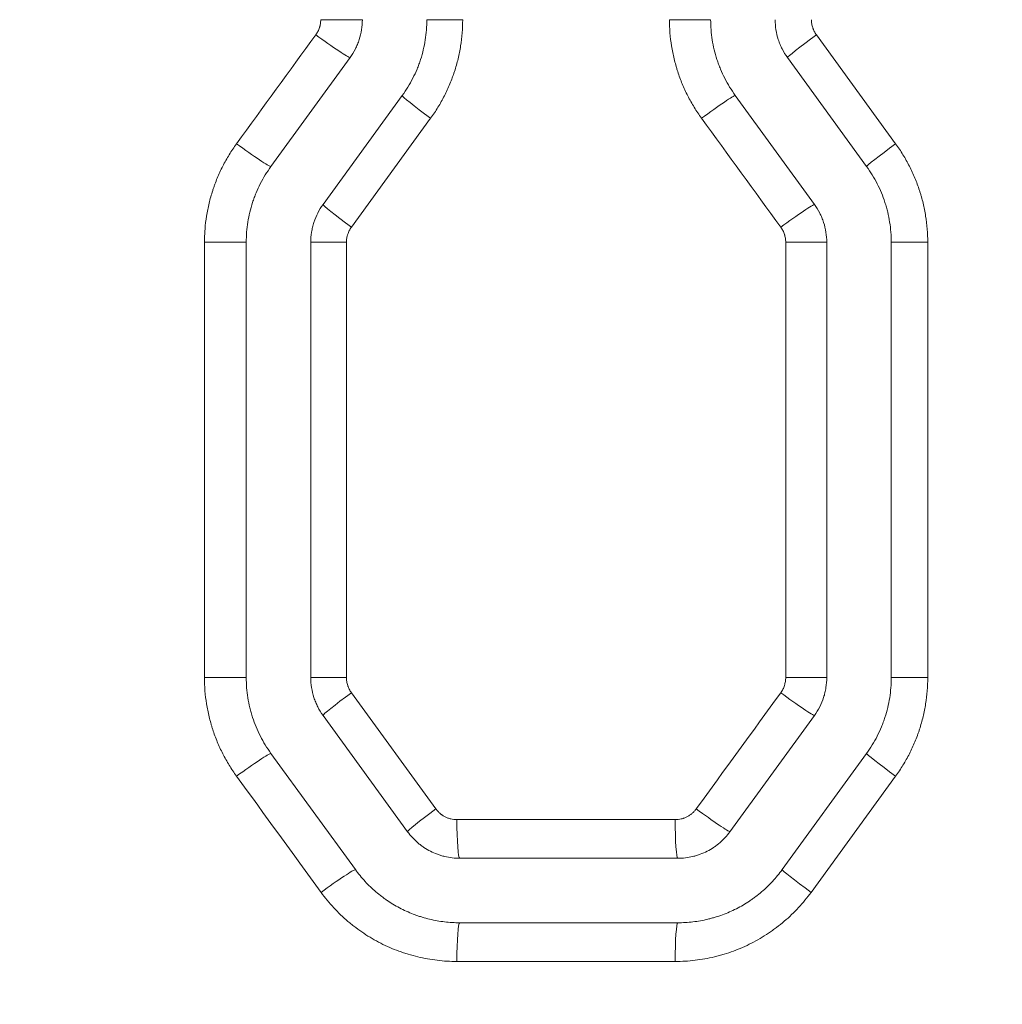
# Model space of a CAD drawing. Header units: millimetres. Extents: x 0 to 594, y 0 to 420.
# Tile 250 of 420: x 264.51 to 268.32, y 330.31 to 334.13. Entities that reach past the tile are written whole.
import ezdxf

# ---------------------------------------------------------------- set-up
doc = ezdxf.new("R2010")
doc.units = ezdxf.units.MM
doc.layers.add('1', color=7, linetype='Continuous', true_color=0xffffff)
doc.styles.add('Arial Unicode MS', font='txt')
doc.dimstyles.get("Standard").update_dxf_attribs({"dimtxt": 0.18, "dimasz": 0.18, "dimexe": 0.18, "dimexo": 0.0625, "dimgap": 0.09, "dimtad": 0, "dimtih": 1, "dimtoh": 1, "dimdec": 4, "dimzin": 0, "dimdsep": 46, "dimtxsty": 'Standard', "dimcen": 0.09, "dimadec": 0, "dimazin": 0, "dimtfac": 1, "dimtdec": 4, "dimtofl": 0, "dimtmove": 0, "dimatfit": 3, "dimfxl": 0, "dimtolj": 1, "dimtzin": 0, "dimarcsym": 0})

# ---------------------------------------------------------------- blocks, each defined once
blk = doc.blocks.new('_U0')
at = {"layer": '1', "color": 18, "lineweight": 13}
for p, q in [((147.6569, 304.1723), (147.6569, 390.192)), ((305.8469, 301.3923), (305.8469, 390.192)), ((147.6569, 388.192), (198.8518, 388.192)), ((305.8469, 388.192), (254.6521, 388.192))]:
    blk.add_line(p, q, dxfattribs=at)
at = {"layer": '1', "color": 18}
for points in [[(147.6569, 388.192), (151.1569, 389.1299), (151.1569, 387.2542)], [(305.8469, 388.192), (302.3469, 387.2542), (302.3469, 389.1299)]]:
    blk.add_solid(points, dxfattribs=at)
at = {"layer": '1', "color": 18, "linetype": 'Continuous', "lineweight": 13, "char_height": 3.5, "attachment_point": 7, "line_spacing_factor": 1.047437, "style": 'Arial Unicode MS'}
for s, insert in [('\\fArial Unicode MS|b0|i0;\\W1.0000;3.16', (200.5373, 385.5562)), ('\\fArial Unicode MS|b0|i0;\\W1.0000;LIFT POINT SPAN', (213.2036, 385.5562))]:
    blk.add_mtext(s, dxfattribs=dict(at, insert=insert))
blk = doc.blocks.new('_U8')
at = {"layer": '1', "color": 18, "lineweight": 13}
for p, q in [((305.8469, 341.6323), (287.0636, 341.6323)), ((289.0636, 341.6323), (289.0636, 254.0957)), ((305.8469, 301.3923), (287.0636, 301.3923)), ((289.0636, 254.0957), (284.0636, 254.0957))]:
    blk.add_line(p, q, dxfattribs=at)
at = {"layer": '1', "color": 18}
for points in [[(289.0636, 341.6323), (290.0014, 338.1323), (288.1258, 338.1323)], [(289.0636, 301.3923), (288.1258, 304.8923), (290.0014, 304.8923)]]:
    blk.add_solid(points, dxfattribs=at)
at = {"layer": '1', "color": 18, "linetype": 'Continuous', "lineweight": 13, "char_height": 3.5, "attachment_point": 7, "line_spacing_factor": 1.047437, "style": 'Arial Unicode MS'}
for s, insert in [('\\fArial Unicode MS|b0|i0;\\W1.0000;0.8', (259.842, 251.4599)), ('\\fArial Unicode MS|b0|i0;\\W1.0000;CTRS', (269.7891, 251.4599)), ('\\fArial Unicode MS|b0|i0;\\W1.0000;AFT LIFT POINTS', (259.842, 244.3979))]:
    blk.add_mtext(s, dxfattribs=dict(at, insert=insert))

msp = doc.modelspace()

# ---------------------------------------------------------------- linework, layer by layer
at = {"layer": '1', "color": 155, "linetype": 'Continuous', "lineweight": 13}
for p, q in [((265.8415, 334.1314), (265.6801, 334.1314)), ((266.0915, 334.1314), (266.2304, 334.1314)), ((267.1915, 334.1314), (267.0318, 334.1314)), ((267.6014, 334.0726), (267.9086, 333.6504)), ((265.487, 333.5622), (265.7938, 333.9844)), ((267.796, 333.5622), (267.4893, 333.9844)), ((265.6893, 333.4153), (265.996, 333.8375)), ((267.5938, 333.4153), (267.287, 333.8375)), ((266.1061, 333.7493), (265.7989, 333.3271)), ((265.3915, 333.2683), (265.2295, 333.2683)), ((265.2295, 331.5808), (265.2295, 333.2683)), ((265.3915, 331.5808), (265.3915, 333.2683)), ((265.6415, 331.5808), (265.6415, 333.2683)), ((265.6415, 333.2683), (265.7798, 333.2683)), ((265.7798, 333.2683), (265.7798, 331.5808)), ((267.6415, 333.2683), (267.4824, 333.2683)), ((267.4824, 331.5808), (267.4824, 333.2683)), ((267.6415, 331.5808), (267.6415, 333.2683)), ((267.8915, 331.5808), (267.8915, 333.2683)), ((267.8915, 333.2683), (268.0329, 333.2683)), ((268.0329, 333.2683), (268.0329, 331.5808)), ((265.3915, 331.5808), (265.2295, 331.5808)), ((265.6415, 331.5808), (265.7798, 331.5808)), ((267.6415, 331.5808), (267.4824, 331.5808)), ((267.8915, 331.5808), (268.0329, 331.5808)), ((265.7989, 331.522), (266.1267, 331.0714)), ((266.0166, 330.9832), (265.6893, 331.4338)), ((267.2664, 330.9832), (267.5938, 331.4338)), ((265.8144, 330.8363), (265.487, 331.2869)), ((267.4686, 330.8363), (267.796, 331.2869)), ((267.9086, 331.1987), (267.5807, 330.7481)), ((266.2078, 331.0302), (267.0542, 331.0302)), ((266.2189, 330.8802), (267.0641, 330.8802)), ((267.0641, 330.6302), (266.2189, 330.6302)), ((267.0542, 330.4802), (266.2078, 330.4802))]:
    msp.add_line(p, q, dxfattribs=at)
for centre, major_axis, ratio, start_param, end_param in [((265.6729, 334.0728), (0.1214, -0.0882), 0.046679, 4.648224, 6.219468), ((267.6106, 334.0726), (-0.1214, -0.0882), 0.036217, 4.762196, 6.283185), ((266.1174, 333.7493), (-0.1214, 0.0882), 0.044279, 0, 1.509927), ((267.166, 333.7492), (0.1214, 0.0882), 0.038614, 0.052653, 1.623898), ((265.3662, 333.6506), (0.1214, -0.0882), 0.048337, 4.64595, 6.217194), ((267.9174, 333.6504), (-0.1214, -0.0882), 0.034563, 4.759924, 6.283185), ((265.8106, 333.3271), (-0.1214, 0.0882), 0.045937, 0, 1.507654), ((267.4727, 333.327), (0.1214, 0.0882), 0.036959, 0.050381, 1.621626), ((265.8106, 331.522), (-0.1214, -0.0882), 0.045937, 4.775532, 6.283185), ((267.4727, 331.5221), (0.1214, -0.0882), 0.036959, 4.661559, 6.232804), ((265.3662, 331.1985), (0.1214, 0.0882), 0.048337, 0.065991, 1.637235), ((267.9174, 331.1987), (-0.1214, 0.0882), 0.034563, 0, 1.523261), ((266.138, 331.0714), (-0.1214, -0.0882), 0.044167, 4.773105, 6.283185), ((267.1454, 331.0715), (0.1214, -0.0882), 0.038725, 4.659135, 6.230379), ((266.2189, 331.0302), (0, -0.15), 0.074264, 4.712389, 6.283185), ((267.0641, 331.0302), (0, -0.15), 0.066536, 4.712389, 6.283185), ((265.6935, 330.748), (0.1214, 0.0882), 0.046567, 0.063565, 1.634809), ((267.59, 330.7481), (-0.1214, 0.0882), 0.036328, 0, 1.520836), ((266.2189, 330.4802), (0, 0.15), 0.074264, 0, 1.570796), ((267.0641, 330.4802), (0, 0.15), 0.066536, 0, 1.570796)]:
    msp.add_ellipse(centre, major_axis=major_axis, ratio=ratio, start_param=start_param, end_param=end_param, dxfattribs=at)
for points, knots in [([(265.661, 334.0728), (265.6626, 334.0749), (265.664, 334.0771), (265.6668, 334.0816), (265.668, 334.0838), (265.6716, 334.0908), (265.6736, 334.0956), (265.6756, 334.1018), (265.676, 334.103), (265.6767, 334.1055), (265.677, 334.1068), (265.678, 334.1106), (265.6785, 334.1132), (265.6797, 334.1209), (265.6801, 334.1261), (265.6801, 334.1314)], [0, 0, 0, 0, 0.125, 0.125, 0.25, 0.25, 0.5, 0.5, 0.5625, 0.5625, 0.625, 0.625, 0.75, 0.75, 1, 1, 1, 1]), ([(265.7938, 333.9844), (265.8015, 333.9951), (265.8084, 334.0063), (265.8172, 334.0237), (265.82, 334.0297), (265.8237, 334.0388), (265.8249, 334.0418), (265.8272, 334.048), (265.8283, 334.0511), (265.8334, 334.0668), (265.8364, 334.0794), (265.8405, 334.1052), (265.8415, 334.1182), (265.8415, 334.1314)], [0, 0, 0, 0, 0.25, 0.25, 0.375, 0.375, 0.4375, 0.4375, 0.5, 0.5, 0.75, 0.75, 1, 1, 1, 1]), ([(265.996, 333.8375), (266.0038, 333.8482), (266.0111, 333.8591), (266.0247, 333.8814), (266.0375, 333.9042), (266.0484, 333.9279), (266.056, 333.9461), (266.0584, 333.9522), (266.0618, 333.9615), (266.0629, 333.9646), (266.065, 333.9708), (266.0661, 333.9739), (266.0712, 333.9896), (266.0747, 334.0022), (266.0808, 334.0276), (266.0859, 334.0531), (266.0889, 334.079), (266.091, 334.1051), (266.0915, 334.1182), (266.0915, 334.1314)], [0, 0, 0, 0, 0.125, 0.125, 0.25, 0.375, 0.375, 0.4375, 0.4375, 0.46875, 0.46875, 0.5, 0.5, 0.625, 0.625, 0.75, 0.875, 0.875, 1, 1, 1, 1]), ([(266.2304, 334.1314), (266.2304, 334.1142), (266.2297, 334.0972), (266.227, 334.0633), (266.2231, 334.0296), (266.2164, 333.9964), (266.2085, 333.9634), (266.2039, 333.9471), (266.1973, 333.9267), (266.1959, 333.9227), (266.1931, 333.9146), (266.1917, 333.9105), (266.1872, 333.8985), (266.1841, 333.8905), (266.1743, 333.8669), (266.1601, 333.836), (266.1435, 333.8064), (266.1257, 333.7774), (266.1162, 333.7632), (266.1061, 333.7493)], [0, 0, 0, 0, 0.125, 0.125, 0.25, 0.375, 0.375, 0.5, 0.5, 0.53125, 0.53125, 0.5625, 0.5625, 0.625, 0.625, 0.75, 0.875, 0.875, 1, 1, 1, 1]), ([(267.1562, 333.7492), (267.1461, 333.7631), (267.1366, 333.7773), (267.1188, 333.8062), (267.1022, 333.8358), (267.088, 333.8666), (267.075, 333.8979), (267.0691, 333.9139), (267.0625, 333.9342), (267.0612, 333.9383), (267.0587, 333.9465), (267.0551, 333.9589), (267.0518, 333.9712), (267.0459, 333.9961), (267.0392, 334.0295), (267.0352, 334.0632), (267.0325, 334.0972), (267.0318, 334.1142), (267.0318, 334.1314)], [0, 0, 0, 0, 0.125, 0.125, 0.25, 0.375, 0.375, 0.5, 0.5, 0.53125, 0.53125, 0.5625, 0.625, 0.625, 0.75, 0.875, 0.875, 1, 1, 1, 1]), ([(267.287, 333.8375), (267.2792, 333.8482), (267.272, 333.8591), (267.2583, 333.8814), (267.2455, 333.9042), (267.2346, 333.9279), (267.2271, 333.9461), (267.2235, 333.9553), (267.2202, 333.9646), (267.218, 333.9708), (267.217, 333.9739), (267.2119, 333.9896), (267.2083, 334.0022), (267.2022, 334.0276), (267.1972, 334.0532), (267.1941, 334.0791), (267.192, 334.1051), (267.1915, 334.1182), (267.1915, 334.1314)], [0, 0, 0, 0, 0.125, 0.125, 0.25, 0.375, 0.375, 0.4375, 0.46875, 0.46875, 0.5, 0.5, 0.625, 0.625, 0.75, 0.875, 0.875, 1, 1, 1, 1]), ([(267.4893, 333.9844), (267.4815, 333.9951), (267.4747, 334.0063), (267.4658, 334.0238), (267.463, 334.0297), (267.4593, 334.0388), (267.4581, 334.0418), (267.4558, 334.048), (267.4547, 334.0511), (267.4497, 334.0668), (267.4466, 334.0795), (267.4426, 334.1052), (267.4415, 334.1182), (267.4415, 334.1314)], [0, 0, 0, 0, 0.25, 0.25, 0.375, 0.375, 0.4375, 0.4375, 0.5, 0.5, 0.75, 0.75, 1, 1, 1, 1]), ([(267.5823, 334.1314), (267.5823, 334.1261), (267.5827, 334.1209), (267.5843, 334.1106), (267.5855, 334.1055), (267.5876, 334.0993), (267.588, 334.098), (267.5889, 334.0956), (267.5903, 334.0919), (267.592, 334.0883), (267.5955, 334.0813), (267.5983, 334.0769), (267.6014, 334.0726)], [0, 0, 0, 0, 0.25, 0.25, 0.5, 0.5, 0.5625, 0.5625, 0.625, 0.75, 0.75, 1, 1, 1, 1]), ([(265.2295, 333.2683), (265.2295, 333.2726), (265.2296, 333.2769), (265.2298, 333.2855), (265.2301, 333.2983), (265.2309, 333.3111), (265.2329, 333.3365), (265.2369, 333.3702), (265.2435, 333.4034), (265.2514, 333.4364), (265.256, 333.4528), (265.2626, 333.4731), (265.264, 333.4771), (265.2668, 333.4852), (265.2683, 333.4893), (265.2727, 333.5014), (265.2758, 333.5093), (265.2856, 333.533), (265.2999, 333.5639), (265.3165, 333.5935), (265.3343, 333.6225), (265.3438, 333.6367), (265.3539, 333.6506)], [0, 0, 0, 0, 0.03125, 0.03125, 0.0625, 0.125, 0.125, 0.25, 0.375, 0.375, 0.5, 0.5, 0.53125, 0.53125, 0.5625, 0.5625, 0.625, 0.625, 0.75, 0.875, 0.875, 1, 1, 1, 1]), ([(267.9086, 333.6504), (267.9187, 333.6365), (267.9281, 333.6223), (267.9459, 333.5934), (267.9625, 333.5638), (267.9767, 333.5331), (267.9897, 333.5018), (267.9956, 333.4858), (268.0022, 333.4655), (268.0035, 333.4614), (268.006, 333.4532), (268.0072, 333.4491), (268.0107, 333.4367), (268.0129, 333.4285), (268.0189, 333.4036), (268.0255, 333.3703), (268.0295, 333.3365), (268.0322, 333.3026), (268.0329, 333.2855), (268.0329, 333.2683)], [0, 0, 0, 0, 0.125, 0.125, 0.25, 0.375, 0.375, 0.5, 0.5, 0.53125, 0.53125, 0.5625, 0.5625, 0.625, 0.625, 0.75, 0.875, 0.875, 1, 1, 1, 1]), ([(265.3915, 333.2683), (265.3915, 333.2815), (265.392, 333.2947), (265.3941, 333.3207), (265.3972, 333.3466), (265.4023, 333.3722), (265.4083, 333.3976), (265.4119, 333.4102), (265.417, 333.4259), (265.418, 333.429), (265.4202, 333.4353), (265.4235, 333.4446), (265.4271, 333.4537), (265.4346, 333.4719), (265.4456, 333.4956), (265.4583, 333.5183), (265.472, 333.5406), (265.4793, 333.5516), (265.487, 333.5622)], [0, 0, 0, 0, 0.125, 0.125, 0.25, 0.375, 0.375, 0.5, 0.5, 0.53125, 0.53125, 0.5625, 0.625, 0.625, 0.75, 0.875, 0.875, 1, 1, 1, 1]), ([(267.8915, 333.2683), (267.8915, 333.2815), (267.891, 333.2947), (267.8889, 333.3208), (267.8858, 333.3467), (267.8807, 333.3724), (267.8761, 333.3915), (267.8745, 333.3979), (267.8718, 333.4074), (267.8709, 333.4106), (267.869, 333.4169), (267.868, 333.42), (267.8629, 333.4356), (267.8583, 333.4479), (267.8483, 333.472), (267.8374, 333.4956), (267.8247, 333.5184), (267.8111, 333.5406), (267.8038, 333.5516), (267.796, 333.5622)], [0, 0, 0, 0, 0.125, 0.125, 0.25, 0.375, 0.375, 0.4375, 0.4375, 0.46875, 0.46875, 0.5, 0.5, 0.625, 0.625, 0.75, 0.875, 0.875, 1, 1, 1, 1]), ([(265.6415, 333.2683), (265.6415, 333.2815), (265.6426, 333.2946), (265.6456, 333.3139), (265.6469, 333.3203), (265.6492, 333.3299), (265.65, 333.3331), (265.6518, 333.3394), (265.6528, 333.3426), (265.6579, 333.3582), (265.6629, 333.3703), (265.6747, 333.3935), (265.6815, 333.4046), (265.6893, 333.4153)], [0, 0, 0, 0, 0.25, 0.25, 0.375, 0.375, 0.4375, 0.4375, 0.5, 0.5, 0.75, 0.75, 1, 1, 1, 1]), ([(267.6415, 333.2683), (267.6415, 333.2816), (267.6405, 333.2946), (267.6364, 333.3204), (267.6334, 333.3331), (267.6283, 333.3487), (267.6272, 333.3519), (267.6249, 333.358), (267.6237, 333.3611), (267.6199, 333.3702), (267.6172, 333.3761), (267.6083, 333.3935), (267.6015, 333.4047), (267.5938, 333.4153)], [0, 0, 0, 0, 0.25, 0.25, 0.5, 0.5, 0.5625, 0.5625, 0.625, 0.625, 0.75, 0.75, 1, 1, 1, 1]), ([(265.7989, 333.3271), (265.7958, 333.3228), (265.7904, 333.3139), (265.7863, 333.3043), (265.7843, 333.298), (265.7839, 333.2968), (265.7832, 333.2942), (265.7822, 333.2904), (265.7814, 333.2866), (265.7802, 333.2788), (265.7798, 333.2736), (265.7798, 333.2683)], [0, 0, 0, 0, 0.25, 0.5, 0.5, 0.5625, 0.5625, 0.625, 0.75, 0.75, 1, 1, 1, 1]), ([(267.4824, 333.2683), (267.4824, 333.2736), (267.482, 333.2788), (267.4808, 333.2865), (267.4803, 333.2891), (267.4793, 333.2929), (267.479, 333.2942), (267.4783, 333.2967), (267.4779, 333.2979), (267.4759, 333.3042), (267.4719, 333.3138), (267.4664, 333.3227), (267.4633, 333.327)], [0, 0, 0, 0, 0.25, 0.25, 0.375, 0.375, 0.4375, 0.4375, 0.5, 0.5, 0.75, 1, 1, 1, 1]), ([(265.3539, 331.1985), (265.3438, 331.2124), (265.3343, 331.2266), (265.3165, 331.2556), (265.3, 331.2851), (265.2858, 331.3159), (265.2727, 331.3472), (265.2668, 331.3632), (265.2602, 331.3836), (265.2589, 331.3877), (265.2564, 331.3959), (265.2528, 331.4082), (265.2495, 331.4206), (265.2436, 331.4455), (265.2369, 331.4788), (265.2329, 331.5126), (265.2302, 331.5465), (265.2295, 331.5636), (265.2295, 331.5808)], [0, 0, 0, 0, 0.125, 0.125, 0.25, 0.375, 0.375, 0.5, 0.5, 0.53125, 0.53125, 0.5625, 0.625, 0.625, 0.75, 0.875, 0.875, 1, 1, 1, 1]), ([(265.487, 331.2869), (265.4793, 331.2976), (265.472, 331.3085), (265.4583, 331.3308), (265.4456, 331.3535), (265.4347, 331.3772), (265.4247, 331.4013), (265.4201, 331.4136), (265.415, 331.4293), (265.414, 331.4324), (265.4121, 331.4387), (265.4093, 331.4482), (265.4069, 331.4577), (265.4023, 331.4768), (265.3972, 331.5024), (265.3941, 331.5284), (265.392, 331.5545), (265.3915, 331.5676), (265.3915, 331.5808)], [0, 0, 0, 0, 0.125, 0.125, 0.25, 0.375, 0.375, 0.5, 0.5, 0.53125, 0.53125, 0.5625, 0.625, 0.625, 0.75, 0.875, 0.875, 1, 1, 1, 1]), ([(265.6893, 331.4338), (265.6815, 331.4445), (265.6747, 331.4557), (265.6658, 331.4731), (265.663, 331.4791), (265.6593, 331.4882), (265.6581, 331.4912), (265.6558, 331.4974), (265.6547, 331.5005), (265.6497, 331.5162), (265.6466, 331.5289), (265.6426, 331.5546), (265.6415, 331.5676), (265.6415, 331.5808)], [0, 0, 0, 0, 0.25, 0.25, 0.375, 0.375, 0.4375, 0.4375, 0.5, 0.5, 0.75, 0.75, 1, 1, 1, 1]), ([(265.7798, 331.5808), (265.7798, 331.5755), (265.7802, 331.5703), (265.7818, 331.56), (265.7831, 331.5549), (265.7851, 331.5487), (265.7855, 331.5474), (265.7864, 331.545), (265.7879, 331.5413), (265.7895, 331.5377), (265.7931, 331.5307), (265.7958, 331.5263), (265.7989, 331.522)], [0, 0, 0, 0, 0.25, 0.25, 0.5, 0.5, 0.5625, 0.5625, 0.625, 0.75, 0.75, 1, 1, 1, 1]), ([(267.4633, 331.5221), (267.4641, 331.5232), (267.4648, 331.5243), (267.4663, 331.5265), (267.4684, 331.5298), (267.4703, 331.5332), (267.4739, 331.5401), (267.4759, 331.5449), (267.4779, 331.5511), (267.4783, 331.5524), (267.479, 331.5549), (267.4793, 331.5562), (267.4803, 331.56), (267.4808, 331.5626), (267.482, 331.5703), (267.4824, 331.5755), (267.4824, 331.5808)], [0, 0, 0, 0, 0.0625, 0.0625, 0.125, 0.25, 0.25, 0.5, 0.5, 0.5625, 0.5625, 0.625, 0.625, 0.75, 0.75, 1, 1, 1, 1]), ([(267.5938, 331.4338), (267.6015, 331.4445), (267.6084, 331.4557), (267.6202, 331.4789), (267.6252, 331.4909), (267.6303, 331.5066), (267.6312, 331.5097), (267.6326, 331.5145), (267.633, 331.5161), (267.6338, 331.5193), (267.6342, 331.5209), (267.6362, 331.5289), (267.6374, 331.5353), (267.6405, 331.5547), (267.6415, 331.5677), (267.6415, 331.5808)], [0, 0, 0, 0, 0.25, 0.25, 0.5, 0.5, 0.5625, 0.5625, 0.59375, 0.59375, 0.625, 0.625, 0.75, 0.75, 1, 1, 1, 1]), ([(267.796, 331.2869), (267.8038, 331.2976), (267.8111, 331.3085), (267.8247, 331.3308), (267.8375, 331.3536), (267.8484, 331.3773), (267.856, 331.3955), (267.8584, 331.4016), (267.8618, 331.4109), (267.8629, 331.414), (267.8651, 331.4202), (267.8661, 331.4234), (267.8712, 331.439), (267.8747, 331.4516), (267.8808, 331.477), (267.8859, 331.5025), (267.8889, 331.5284), (267.891, 331.5545), (267.8915, 331.5676), (267.8915, 331.5808)], [0, 0, 0, 0, 0.125, 0.125, 0.25, 0.375, 0.375, 0.4375, 0.4375, 0.46875, 0.46875, 0.5, 0.5, 0.625, 0.625, 0.75, 0.875, 0.875, 1, 1, 1, 1]), ([(268.0329, 331.5808), (268.0329, 331.5636), (268.0322, 331.5466), (268.0295, 331.5127), (268.0255, 331.479), (268.0189, 331.4458), (268.011, 331.4129), (268.0064, 331.3965), (267.9998, 331.3761), (267.9984, 331.3721), (267.9956, 331.364), (267.9942, 331.3599), (267.9897, 331.3479), (267.9866, 331.3399), (267.9768, 331.3163), (267.9625, 331.2854), (267.9459, 331.2558), (267.9281, 331.2268), (267.9187, 331.2126), (267.9086, 331.1987)], [0, 0, 0, 0, 0.125, 0.125, 0.25, 0.375, 0.375, 0.5, 0.5, 0.53125, 0.53125, 0.5625, 0.5625, 0.625, 0.625, 0.75, 0.875, 0.875, 1, 1, 1, 1]), ([(266.1267, 331.0714), (266.1291, 331.0682), (266.1316, 331.0652), (266.1369, 331.0594), (266.1397, 331.0567), (266.1442, 331.0529), (266.1465, 331.051), (266.1489, 331.0493), (266.1505, 331.0481), (266.1513, 331.0476), (266.1554, 331.0448), (266.1622, 331.0409), (266.1694, 331.0377), (266.1749, 331.0357), (266.1767, 331.0351), (266.1805, 331.0339), (266.1824, 331.0334), (266.1882, 331.032), (266.1959, 331.0307), (266.2038, 331.0302), (266.2078, 331.0302)], [0, 0, 0, 0, 0.125, 0.125, 0.25, 0.25, 0.3125, 0.34375, 0.34375, 0.375, 0.375, 0.5, 0.625, 0.625, 0.6875, 0.6875, 0.75, 0.75, 0.875, 1, 1, 1, 1]), ([(267.0542, 331.0302), (267.0581, 331.0302), (267.0621, 331.0304), (267.0699, 331.0313), (267.0737, 331.032), (267.0795, 331.0334), (267.0823, 331.0342), (267.0851, 331.0351), (267.087, 331.0357), (267.088, 331.036), (267.0926, 331.0377), (267.0999, 331.0409), (267.1066, 331.0448), (267.1116, 331.0481), (267.1132, 331.0492), (267.1163, 331.0516), (267.1179, 331.0529), (267.1224, 331.0567), (267.1281, 331.0622), (267.1332, 331.0683), (267.1355, 331.0715)], [0, 0, 0, 0, 0.125, 0.125, 0.25, 0.25, 0.3125, 0.34375, 0.34375, 0.375, 0.375, 0.5, 0.625, 0.625, 0.6875, 0.6875, 0.75, 0.75, 0.875, 1, 1, 1, 1]), ([(266.2189, 330.8802), (266.209, 330.8802), (266.1992, 330.8808), (266.1797, 330.8831), (266.17, 330.8848), (266.158, 330.8877), (266.1556, 330.8883), (266.1509, 330.8896), (266.1485, 330.8903), (266.1414, 330.8925), (266.1368, 330.894), (266.123, 330.8991), (266.114, 330.903), (266.0966, 330.9119), (266.0882, 330.9169), (266.0779, 330.9237), (266.0759, 330.9251), (266.0718, 330.928), (266.0659, 330.9324), (266.0602, 330.937), (266.049, 330.9465), (266.042, 330.9533), (266.0287, 330.9676), (266.0225, 330.9752), (266.0166, 330.9832)], [0, 0, 0, 0, 0.125, 0.125, 0.25, 0.25, 0.28125, 0.28125, 0.3125, 0.3125, 0.375, 0.375, 0.5, 0.5, 0.625, 0.625, 0.65625, 0.65625, 0.6875, 0.75, 0.75, 0.875, 0.875, 1, 1, 1, 1]), ([(267.0641, 330.8802), (267.074, 330.8802), (267.0839, 330.8808), (267.1033, 330.8831), (267.1129, 330.8848), (267.1273, 330.8882), (267.132, 330.8895), (267.1391, 330.8917), (267.1415, 330.8924), (267.1462, 330.894), (267.1485, 330.8948), (267.16, 330.8991), (267.1779, 330.907), (267.1948, 330.9168), (267.205, 330.9237), (267.2071, 330.9251), (267.2111, 330.9279), (267.2131, 330.9294), (267.219, 330.9339), (267.2229, 330.937), (267.2341, 330.9466), (267.2482, 330.9601), (267.2606, 330.9753), (267.2664, 330.9832)], [0, 0, 0, 0, 0.125, 0.125, 0.25, 0.25, 0.3125, 0.3125, 0.34375, 0.34375, 0.375, 0.375, 0.5, 0.625, 0.625, 0.65625, 0.65625, 0.6875, 0.6875, 0.75, 0.75, 0.875, 1, 1, 1, 1]), ([(266.2189, 330.6302), (266.1991, 330.6302), (266.1795, 330.6314), (266.1406, 330.636), (266.1214, 330.6394), (266.0927, 330.6463), (266.0832, 330.6489), (266.0714, 330.6524), (266.069, 330.6532), (266.0643, 330.6547), (266.0573, 330.657), (266.0503, 330.6594), (266.0273, 330.6679), (265.9915, 330.6836), (265.9577, 330.7034), (265.9373, 330.717), (265.9312, 330.7212), (265.9252, 330.7255), (265.9212, 330.7285), (265.9192, 330.7299), (265.9094, 330.7374), (265.9017, 330.7436), (265.8793, 330.7627), (265.8651, 330.7763), (265.8385, 330.8051), (265.826, 330.8203), (265.8144, 330.8363)], [0, 0, 0, 0, 0.125, 0.125, 0.25, 0.25, 0.3125, 0.3125, 0.328125, 0.328125, 0.34375, 0.375, 0.375, 0.5, 0.625, 0.625, 0.65625, 0.671875, 0.671875, 0.6875, 0.6875, 0.75, 0.75, 0.875, 0.875, 1, 1, 1, 1]), ([(267.0641, 330.6302), (267.0839, 330.6302), (267.1035, 330.6314), (267.1425, 330.636), (267.1618, 330.6394), (267.1858, 330.6452), (267.1906, 330.6464), (267.2001, 330.649), (267.2048, 330.6504), (267.219, 330.6547), (267.2283, 330.6578), (267.2558, 330.668), (267.2737, 330.6758), (267.3085, 330.6936), (267.3255, 330.7035), (267.346, 330.7172), (267.3501, 330.72), (267.3581, 330.7257), (267.37, 330.7345), (267.3815, 330.7437), (267.4038, 330.7628), (267.4179, 330.7763), (267.4445, 330.8051), (267.457, 330.8203), (267.4686, 330.8363)], [0, 0, 0, 0, 0.125, 0.125, 0.25, 0.25, 0.28125, 0.28125, 0.3125, 0.3125, 0.375, 0.375, 0.5, 0.5, 0.625, 0.625, 0.65625, 0.65625, 0.6875, 0.75, 0.75, 0.875, 0.875, 1, 1, 1, 1]), ([(266.2078, 330.4802), (266.182, 330.4802), (266.1566, 330.4817), (266.1061, 330.4877), (266.0811, 330.4921), (266.044, 330.501), (266.0317, 330.5043), (266.0134, 330.5099), (266.0073, 330.5118), (265.9951, 330.5159), (265.989, 330.518), (265.9589, 330.5291), (265.9355, 330.5393), (265.8903, 330.5623), (265.8683, 330.5751), (265.8365, 330.5963), (265.8261, 330.6037), (265.8108, 330.6153), (265.8057, 330.6192), (265.7957, 330.6273), (265.7907, 330.6313), (265.7663, 330.6522), (265.7478, 330.6699), (265.7131, 330.7073), (265.6968, 330.7271), (265.6817, 330.748)], [0, 0, 0, 0, 0.125, 0.125, 0.25, 0.25, 0.3125, 0.3125, 0.34375, 0.34375, 0.375, 0.375, 0.5, 0.5, 0.625, 0.625, 0.6875, 0.6875, 0.71875, 0.71875, 0.75, 0.75, 0.875, 0.875, 1, 1, 1, 1]), ([(267.5807, 330.7481), (267.5656, 330.7273), (267.5493, 330.7075), (267.5147, 330.6702), (267.4964, 330.6526), (267.4673, 330.6278), (267.4574, 330.6198), (267.442, 330.6082), (267.4369, 330.6044), (267.429, 330.5988), (267.4264, 330.597), (267.4211, 330.5933), (267.4184, 330.5915), (267.3943, 330.5754), (267.3723, 330.5626), (267.327, 330.5395), (267.3037, 330.5293), (267.2679, 330.5161), (267.2557, 330.512), (267.2404, 330.5074), (267.2373, 330.5065), (267.2312, 330.5047), (267.2281, 330.5038), (267.2187, 330.5013), (267.2125, 330.4997), (267.1813, 330.4922), (267.1562, 330.4877), (267.1055, 330.4817), (267.0799, 330.4802), (267.0542, 330.4802)], [0, 0, 0, 0, 0.125, 0.125, 0.25, 0.25, 0.3125, 0.3125, 0.34375, 0.34375, 0.359375, 0.359375, 0.375, 0.375, 0.5, 0.5, 0.625, 0.625, 0.6875, 0.6875, 0.703125, 0.703125, 0.71875, 0.71875, 0.75, 0.75, 0.875, 0.875, 1, 1, 1, 1])]:
    msp.add_open_spline(points, degree=3, knots=knots, dxfattribs=at)
for points in [[(265.3539, 333.6506), (265.4563, 333.7913), (265.5586, 333.9321), (265.661, 334.0728)], [(267.4633, 333.327), (267.3609, 333.4677), (267.2585, 333.6085), (267.1562, 333.7492)], [(267.1355, 331.0715), (267.2448, 331.2217), (267.354, 331.3719), (267.4633, 331.5221)], [(265.6817, 330.748), (265.5724, 330.8982), (265.4631, 331.0484), (265.3539, 331.1985)]]:
    msp.add_open_spline(points, degree=3, dxfattribs=at)

# ---------------------------------------------------------------- dimensions: what is measured, and where the dimension line sits
at = {"layer": '1', "color": 18, "linetype": 'Continuous', "lineweight": 13}
dim = msp.add_linear_dim(base=(305.8469, 388.192), p1=(147.6569, 304.1723), p2=(305.8469, 301.3923), text=' <> \\fArial Unicode MS|b0|i0;\\C18;{\\H1.00x;\\fArial Unicode MS|b0|i0;LIFT POINT SPAN\\fArial Unicode MS|b0|i0;}\\C18;', dimstyle='Standard', override={"dimtxt": 3.5, "dimasz": 3.5, "dimexe": 2, "dimexo": 0, "dimgap": 1.5, "dimtih": 1, "dimtoh": 1, "dimdec": 2, "dimlfac": 0.02, "dimdsep": 46, "dimlunit": 2, "dimtxsty": 'Arial Unicode MS', "dimsah": 1, "dimse1": 0, "dimse2": 0, "dimsd1": 0, "dimsd2": 0, "dimclrd": 18, "dimclre": 18, "dimclrt": 18, "dimtol": 0, "dimtm": -0.1, "dimtfac": 1, "dimtdec": 2, "dimtofl": 1, "dimtmove": 0, "dimlwd": 13, "dimlwe": 13}, dxfattribs=at)
dim.commit()
dim.dimension.update_dxf_attribs({"geometry": '_U0', "text_midpoint": (226.7519, 388.192), "dimtype": 160})
dim = msp.add_linear_dim(base=(289.0636, 301.3923), p1=(305.8469, 341.6323), p2=(305.8469, 301.3923), angle=90, text=' <> \\fArial Unicode MS|b0|i0;\\C18;{\\H1.00x;\\fArial Unicode MS|b0|i0;CTRS\\fArial Unicode MS|b0|i0;}\\C18;\\P\\fArial Unicode MS|b0|i0;\\C18;{\\H1.00x;\\fArial Unicode MS|b0|i0;AFT LIFT POINTS\\fArial Unicode MS|b0|i0;}\\C18;', dimstyle='Standard', override={"dimtxt": 3.5, "dimasz": 3.5, "dimexe": 2, "dimexo": 0, "dimgap": 1.5, "dimtih": 1, "dimtoh": 1, "dimdec": 1, "dimlfac": 0.02, "dimdsep": 46, "dimlunit": 2, "dimtxsty": 'Arial Unicode MS', "dimsah": 1, "dimse1": 0, "dimse2": 0, "dimsd1": 0, "dimsd2": 0, "dimclrd": 18, "dimclre": 18, "dimclrt": 18, "dimtol": 0, "dimtm": -0.1, "dimtfac": 1, "dimtdec": 2, "dimtofl": 1, "dimtmove": 1, "dimlwd": 13, "dimlwe": 13}, dxfattribs=at)
dim.commit()
dim.dimension.update_dxf_attribs({"geometry": '_U8', "text_midpoint": (279.4955, 250.5874), "dimtype": 160})

doc.saveas('drawing.dxf')
